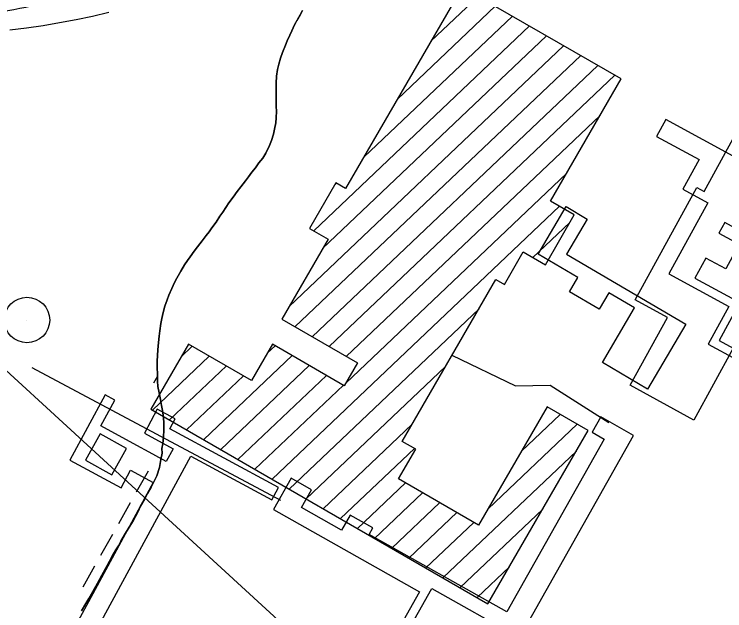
# Model space of a CAD drawing. Extents: x 3913936 to 3933962, y 195330 to 217741.
# Drawn here: x 3929093.3 to 3929562.5, y 208397.6 to 208791.7 of the extents above; entities that cross this region are included whole.
import ezdxf

# ---------------------------------------------------------------- set-up
doc = ezdxf.new("R2010")
doc.units = 0
for name, color, linetype in [('V-BLDG-OTLN', 7, 'Continuous'), ('V-CHAN-DOCK', 7, 'Continuous'), ('V-ROAD-CNTR', 7, 'Continuous'), ('V-TOPO-SHOR', 7, 'Continuous'), ('V-TOPO-TOWR', 7, 'Continuous'), ('V-UTIL-LINE', 7, 'Continuous'), ('V-WETL-SWMP', 7, 'Continuous')]:
    doc.layers.add(name, color=color, linetype=linetype)

msp = doc.modelspace()

# ---------------------------------------------------------------- linework, layer by layer
at = {"layer": 'V-BLDG-OTLN'}
for points in [[(3929494.11, 208748.93), (3929389.15, 208809.62), (3929312.18, 208676.5), (3929305.69, 208680.25), (3929288.32, 208650.21), (3929300.54, 208643.14), (3929269.94, 208590.22), (3929319.94, 208561.3), (3929311.25, 208546.27), (3929263.86, 208573.67), (3929250.02, 208549.72), (3929208.39, 208573.8), (3929183.54, 208530.83), (3929406.17, 208402.1), (3929472.37, 208516.58), (3929445.19, 208532.3), (3929399.96, 208454.07), (3929347.07, 208484.65), (3929358.44, 208504.31), (3929349.54, 208509.46), (3929411.45, 208616.51), (3929417.12, 208613.23), (3929429.48, 208634.61), (3929444.04, 208626.19), (3929463.13, 208659.21), (3929447.47, 208668.26)], [(3929642.31, 208713.42), (3929607.98, 208650.77), (3929596.46, 208657.09), (3929587.36, 208640.47), (3929562.47, 208654.1), (3929558.65, 208647.13), (3929572.11, 208639.76), (3929563.14, 208623.4), (3929550.06, 208630.56), (3929542.84, 208617.38), (3929572.42, 208601.17), (3929558.73, 208576.19), (3929568.07, 208571.08), (3929542.04, 208523.56), (3929500.08, 208546.55), (3929524.62, 208591.32), (3929503.41, 208602.94), (3929544.13, 208677.26), (3929548.89, 208674.66), (3929574.48, 208721.36), (3929598.64, 208708.12), (3929610.95, 208730.6)], [(3929150.03, 208514.55), (3929140.32, 208497.07), (3929157.8, 208487.36), (3929167.52, 208504.84)]]:
    msp.add_lwpolyline(points, close=True, dxfattribs=at)
for points in [[(3929368.48, 208773.87), (3929399.69, 208803.53)], [(3929346.35, 208735.6), (3929410.97, 208797.01)], [(3929324.22, 208697.33), (3929422.25, 208790.48)], [(3929291.09, 208648.61), (3929433.54, 208783.96)], [(3929296.96, 208636.94), (3929444.82, 208777.44)], [(3929274.83, 208598.67), (3929456.1, 208770.91)], [(3929278.73, 208585.13), (3929467.38, 208764.39)], [(3929290.01, 208578.61), (3929478.66, 208757.87)], [(3929301.29, 208572.09), (3929489.94, 208751.34)], [(3929312.57, 208565.56), (3929480.17, 208724.81)], [(3929312.27, 208548.03), (3929458.03, 208686.54)], [(3929305.02, 208679.08), (3929306.04, 208680.05)], [(3929263.6, 208484.54), (3929453.36, 208664.85)], [(3929435.82, 208630.94), (3929460.16, 208654.07)], [(3929274.88, 208478.02), (3929400.24, 208597.14)], [(3929203.55, 208565.42), (3929210.86, 208572.37)], [(3929260.45, 208567.76), (3929265.6, 208572.66)], [(3929184.63, 208530.2), (3929222.14, 208565.85)], [(3929218.47, 208510.63), (3929276.89, 208566.14)], [(3929195.91, 208523.68), (3929233.42, 208559.32)], [(3929229.75, 208504.11), (3929288.17, 208559.61)], [(3929286.16, 208471.49), (3929378.11, 208558.86)], [(3929207.19, 208517.16), (3929244.7, 208552.8)], [(3929241.03, 208497.59), (3929299.45, 208553.09)], [(3929252.32, 208491.06), (3929310.73, 208546.57)], [(3929428.32, 208503.11), (3929453.8, 208527.32)], [(3929297.44, 208464.97), (3929355.98, 208520.59)], [(3929406.18, 208464.84), (3929465.08, 208520.8)], [(3929308.72, 208458.44), (3929357.54, 208504.83)], [(3929376.41, 208419.3), (3929464.54, 208503.05)], [(3929320, 208451.92), (3929351.66, 208482)], [(3929331.29, 208445.4), (3929362.94, 208475.48)], [(3929342.57, 208438.87), (3929374.22, 208468.95)], [(3929353.85, 208432.35), (3929385.5, 208462.43)], [(3929387.69, 208412.78), (3929442.41, 208464.78)], [(3929365.13, 208425.83), (3929396.79, 208455.91)], [(3929398.98, 208406.26), (3929420.28, 208426.51)]]:
    msp.add_lwpolyline(points, dxfattribs=at)
at = {"layer": 'V-CHAN-DOCK'}
for points in [[(3929597.52, 208681.78), (3929523.66, 208722.24), (3929517.52, 208711.02), (3929545.61, 208695.63), (3929534.94, 208676.15), (3929551.4, 208667.14), (3929525.67, 208620.17), (3929565.15, 208598.54), (3929551.59, 208573.79), (3929570.21, 208563.59)], [(3929351.56, 208381.06), (3929369.14, 208412.25), (3929426.91, 208379.69), (3929502.3, 208513.44), (3929480.61, 208525.67), (3929474.89, 208515.52), (3929482.95, 208510.98), (3929418.61, 208396.82), (3929327.8, 208448.01), (3929330.21, 208452.27), (3929315.17, 208460.75), (3929309.54, 208450.77), (3929282.98, 208465.74), (3929289.62, 208477.52), (3929276.13, 208485.12), (3929264.43, 208464.37), (3929360.9, 208410), (3929307.62, 208315.47)]]:
    msp.add_lwpolyline(points, dxfattribs=at)
for points in [[(3929511.57, 208544.04), (3929481.73, 208561.53), (3929502.89, 208597.62), (3929485.89, 208607.59), (3929479.57, 208596.82), (3929459.98, 208608.3), (3929465.54, 208617.78), (3929439.32, 208633.15), (3929457.75, 208664.6), (3929471.75, 208656.39), (3929458.1, 208633.11), (3929536.75, 208587)], [(3929106.16, 208308.13), (3929209.86, 208499.78), (3929263.36, 208470.83), (3929267.77, 208478.99), (3929196.02, 208517.81), (3929199.54, 208524.32), (3929187.82, 208530.66), (3929179.25, 208514.84), (3929198.24, 208504.57), (3929193.76, 208496.29), (3929179.97, 208503.75), (3929176.7, 208505.52), (3929150.5, 208519.69), (3929159.7, 208536.69), (3929153.28, 208540.17), (3929129.96, 208497.08), (3929163.87, 208478.74), (3929170.18, 208490.4), (3929185.02, 208482.37), (3929094.24, 208314.58)]]:
    msp.add_lwpolyline(points, close=True, dxfattribs=at)
at = {"layer": 'V-ROAD-CNTR'}
for points in [[(3929090.41, 208781.46), (3929101.41, 208782.79), (3929112.38, 208784.35), (3929123.32, 208786.16), (3929134.21, 208788.2), (3929145.05, 208790.48), (3929155.84, 208792.99)], [(3930823.01, 206963.04), (3929039.41, 208600.73), (3929049.15, 208577.59), (3929046.49, 208558.09), (3929032.64, 208528.59), (3928993.92, 208459.57), (3928970.67, 208420.27), (3928954.36, 208384.07), (3928945.59, 208353.96), (3928950.18, 208316.41), (3928961.96, 208239.89), (3928974.02, 208141.9), (3928981.7, 208066.95), (3928978.5, 208011.84), (3928972.63, 207973.03), (3928962.24, 207947.24), (3928936.56, 207903.58), (3928904.2, 207841.96)]]:
    msp.add_lwpolyline(points, dxfattribs=at)
msp.add_spline([(3928525.94, 208199.58), (3928663.47, 208448.7), (3928729.28, 208575.65), (3928772.51, 208644.8), (3928793.04, 208671.23), (3928813.16, 208685.99), (3928849.99, 208702.06), (3928901.39, 208723.29), (3928941.15, 208746.48), (3928980.61, 208763.64), (3929011.73, 208780.24), (3929053.09, 208788.77), (3929116.61, 208799.68), (3929152.59, 208808.41), (3929198.09, 208822), (3929228.27, 208840.26), (3929280.48, 208872.74), (3929342.15, 208906.58), (3929394.32, 208930.8), (3929439.03, 208947.65), (3929467.84, 208956.79), (3929496.68, 208976.36), (3929523.63, 209009.71), (3929552.13, 209061.34), (3929562.8, 209097.59), (3929549.93, 209122.48), (3929531.62, 209153.63), (3929490.5, 209225.48), (3929461.64, 209289.09), (3929459.62, 209329.37)], degree=3, dxfattribs=at)
at = {"layer": 'V-TOPO-SHOR'}
for points in [[(3929283.63, 208794.23), (3929282.05, 208791.35), (3929279.96, 208787.6), (3929278.38, 208784.73), (3929276.59, 208780.77), (3929275.31, 208777.9), (3929273.62, 208774.04), (3929272.43, 208771.17), (3929270.55, 208766.42), (3929269.16, 208762.76), (3929268.07, 208758.7), (3929267.17, 208755.24), (3929266.48, 208750.68), (3929266.28, 208746.13), (3929266.28, 208743.06), (3929266.27, 208739.2), (3929266.37, 208734.65), (3929266.37, 208730.69), (3929266.46, 208727.62), (3929266.36, 208723.17), (3929266.16, 208719.9), (3929265.27, 208715.65), (3929264.47, 208712.48), (3929263.28, 208708.23), (3929261.99, 208705.06), (3929259.42, 208699.92), (3929257.53, 208696.55), (3929254.96, 208693.58), (3929252.68, 208690.22), (3929250.3, 208687.25), (3929248.12, 208684.18), (3929246.04, 208681.61), (3929242.87, 208677.56), (3929240.59, 208674.59), (3929237.82, 208670.93), (3929235.05, 208667.17), (3929233.16, 208664.1), (3929231.08, 208660.93), (3929229.2, 208658.36), (3929226.72, 208654.21), (3929223.85, 208650.55), (3929221.97, 208647.98), (3929220.08, 208645.6), (3929217.51, 208642.04), (3929214.34, 208637.98), (3929212.26, 208635.11), (3929209.58, 208631.35), (3929207.8, 208628.88), (3929205.72, 208626.11), (3929203.34, 208621.86), (3929200.67, 208617.31), (3929199.08, 208614.54), (3929197.3, 208610.38), (3929195.51, 208606.12)], [(3929195.51, 208606.12), (3929194.32, 208602.96), (3929192.83, 208598.9), (3929191.65, 208594.55), (3929190.85, 208590.59), (3929190.16, 208587.32), (3929189.46, 208582.47), (3929189.06, 208579.01), (3929188.56, 208574.75), (3929188.16, 208570), (3929187.86, 208565.95), (3929187.76, 208562.78), (3929187.76, 208558.52), (3929187.86, 208553.77), (3929187.95, 208549.22), (3929188.25, 208545.65), (3929188.94, 208541.5), (3929189.92, 208537.14), (3929190.62, 208533.08), (3929191.31, 208529.92), (3929191.9, 208525.16), (3929192.09, 208521.5), (3929192.09, 208516.65), (3929191.89, 208512.79), (3929191.39, 208507.94), (3929190.89, 208504.87), (3929191.09, 208501.8), (3929190.2, 208497.55), (3929189.2, 208492.3), (3929187.42, 208486.66), (3929185.33, 208482.31), (3929183.65, 208479.24), (3929181.37, 208474.99), (3929179.49, 208471.43), (3929176.81, 208466.58), (3929174.93, 208462.62), (3929171.86, 208457.08), (3929169.28, 208452.82), (3929166.21, 208447.78), (3929163.73, 208443.52), (3929162.15, 208440.55), (3929160.46, 208437.79), (3929158.08, 208433.63), (3929154.71, 208427.49), (3929151.15, 208421.06), (3929149.76, 208418.39), (3929148.37, 208415.72), (3929144.41, 208408.7), (3929142.52, 208405.63), (3929140.64, 208402.46), (3929137.67, 208397.42)]]:
    msp.add_lwpolyline(points, dxfattribs=at)
at = {"layer": 'V-TOPO-TOWR'}
msp.add_line((3929101.74, 208589.67), (3929101.74, 208589.67), dxfattribs=at)
msp.add_circle((3929101.74, 208589.67), 15, dxfattribs=at)
at = {"layer": 'V-UTIL-LINE'}
msp.add_line((3929104.98, 208558.23), (3929269.13, 208470.67), dxfattribs=at)
msp.add_lwpolyline([(3929382.36, 208566.36), (3929424.29, 208546.15), (3929447.24, 208546.53), (3929486, 208521.97)], dxfattribs=at)
at = {"layer": 'V-WETL-SWMP'}
for p, q in [((3929188.07, 208568.73), (3929187.79, 208568.24)), ((3929187.88, 208552.65), (3929185.21, 208547.9)), ((3929181.7, 208489.88), (3929173.86, 208475.93)), ((3929169.94, 208468.96), (3929162.1, 208455.01)), ((3929158.18, 208448.04), (3929150.34, 208434.09)), ((3929146.42, 208427.12), (3929138.58, 208413.17))]:
    msp.add_line(p, q, dxfattribs=at)
for points in [[(3929264.47, 208712.48), (3929265.27, 208715.65), (3929266.16, 208719.9), (3929266.36, 208723.17), (3929266.46, 208727.62), (3929266.37, 208730.69), (3929266.37, 208734.65), (3929266.27, 208739.2), (3929266.28, 208746.13), (3929266.48, 208750.68), (3929267.17, 208755.24), (3929268.07, 208758.7), (3929269.16, 208762.76), (3929270.55, 208766.42), (3929272.43, 208771.17), (3929273.62, 208774.04), (3929275.31, 208777.9), (3929276.59, 208780.77), (3929278.38, 208784.73), (3929282.04, 208791.36), (3929283.63, 208794.23)], [(3929137.67, 208397.42), (3929140.64, 208402.46), (3929142.52, 208405.63), (3929144.41, 208408.7), (3929148.37, 208415.72), (3929151.15, 208421.06), (3929154.71, 208427.49), (3929158.08, 208433.63), (3929160.46, 208437.79), (3929162.15, 208440.55), (3929163.73, 208443.52), (3929166.21, 208447.78), (3929169.28, 208452.82), (3929171.86, 208457.08), (3929174.93, 208462.62), (3929176.81, 208466.58), (3929179.49, 208471.43), (3929181.37, 208474.99), (3929183.65, 208479.24), (3929185.33, 208482.31), (3929187.42, 208486.66), (3929189.2, 208492.3), (3929190.19, 208497.55), (3929191.09, 208501.8), (3929190.89, 208504.87), (3929191.39, 208507.94), (3929191.89, 208512.79), (3929192.09, 208516.65), (3929192.09, 208521.5), (3929191.9, 208525.16), (3929191.31, 208529.91), (3929190.61, 208533.08), (3929189.92, 208537.14), (3929188.94, 208541.5), (3929188.25, 208545.65), (3929187.95, 208549.22), (3929187.86, 208553.77), (3929187.76, 208558.52), (3929187.76, 208562.78), (3929187.86, 208565.94), (3929188.16, 208570), (3929188.56, 208574.75), (3929189.06, 208579.01), (3929189.46, 208582.47), (3929190.16, 208587.32), (3929190.85, 208590.59), (3929191.65, 208594.55), (3929192.83, 208598.9), (3929194.32, 208602.96), (3929195.51, 208606.12), (3929197.3, 208610.38), (3929199.08, 208614.54), (3929200.67, 208617.31), (3929203.34, 208621.86), (3929205.72, 208626.11), (3929207.8, 208628.88), (3929209.58, 208631.36), (3929212.26, 208635.11), (3929214.34, 208637.98), (3929217.51, 208642.04), (3929220.09, 208645.6), (3929221.97, 208647.98), (3929223.85, 208650.55), (3929226.72, 208654.21), (3929229.2, 208658.36), (3929231.08, 208660.93), (3929233.16, 208664.1), (3929235.05, 208667.17), (3929237.82, 208670.93), (3929240.59, 208674.59), (3929242.87, 208677.56), (3929246.04, 208681.61), (3929248.12, 208684.18), (3929250.3, 208687.25), (3929252.68, 208690.22), (3929254.96, 208693.58), (3929257.53, 208696.55), (3929259.42, 208699.91), (3929261.99, 208705.06), (3929263.28, 208708.23), (3929264.47, 208712.48)]]:
    msp.add_lwpolyline(points, dxfattribs=at)

doc.saveas('drawing.dxf')
